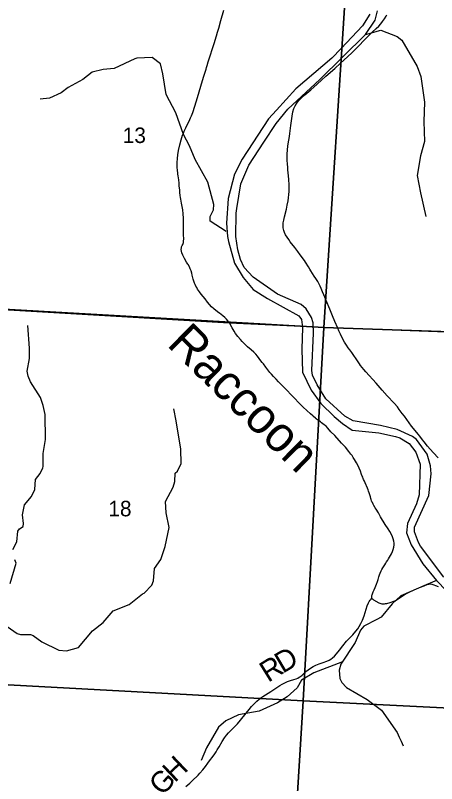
# Model space of a CAD drawing. Extents: x 396.2 to 468.4, y 232.6 to 279.1.
# Drawn here: x 418.928 to 420.064, y 275.126 to 277.199 of the extents above; entities that cross this region are included whole.
import ezdxf

# ---------------------------------------------------------------- set-up
doc = ezdxf.new("R2010")
doc.units = 0
for name, color, linetype in [('Default', 7, 'Continuous'), ('GM_X_County_Road', 7, 'Continuous'), ('GM_X_Major_River', 7, 'Continuous'), ('GM_X_Major_River_Text', 7, 'Continuous'), ('GM_X_Minor_River', 7, 'Continuous'), ('GM_X_Section', 7, 'Continuous'), ('GM_X_Section_Text', 7, 'Continuous'), ('GM_X_Township', 7, 'Continuous'), ('GM_X_Township_Road', 7, 'Continuous'), ('GM_X_Township_Road_Text', 7, 'Continuous')]:
    doc.layers.add(name, color=color, linetype=linetype)

msp = doc.modelspace()

# ---------------------------------------------------------------- linework, layer by layer
at = {"layer": 'Default'}
msp.add_lwpolyline([(418.0397, 276.4561), (419.5043, 276.3698), (419.7967, 276.3558), (420.5319, 276.3287), (420.82, 276.3196), (421.3281, 276.2897)], dxfattribs=at)
at = {"layer": 'GM_X_County_Road'}
for points in [[(419.7969, 276.3553), (419.7892, 276.3728), (419.7831, 276.3884), (419.7795, 276.3976), (419.7761, 276.4063), (419.7735, 276.4125), (419.7599, 276.4454), (419.7564, 276.4532), (419.7526, 276.4619), (419.7494, 276.4686), (419.7466, 276.4742), (419.743, 276.4807), (419.7379, 276.4892), (419.7339, 276.4956), (419.7249, 276.5097), (419.7219, 276.5144), (419.7182, 276.5202), (419.7098, 276.5332), (419.7071, 276.5374), (419.6961, 276.5532), (419.6898, 276.5621), (419.6842, 276.5691), (419.6812, 276.5731), (419.6777, 276.5774), (419.6726, 276.5836), (419.669, 276.5879), (419.6648, 276.594), (419.6605, 276.6003), (419.6565, 276.6071), (419.6538, 276.6131), (419.6516, 276.6191), (419.6502, 276.6256), (419.6499, 276.6324), (419.6504, 276.6394), (419.6514, 276.6468), (419.6537, 276.6558), (419.6588, 276.6767), (419.661, 276.6874), (419.6633, 276.6985), (419.6644, 276.7066), (419.6655, 276.7156), (419.6657, 276.7237), (419.6658, 276.7318), (419.6658, 276.7417), (419.6649, 276.756), (419.6644, 276.7659), (419.6628, 276.7827), (419.6623, 276.7888), (419.6615, 276.7987), (419.661, 276.808), (419.6606, 276.8154), (419.6607, 276.8253), (419.6615, 276.8358), (419.6628, 276.8469), (419.6651, 276.8623), (419.6667, 276.8721), (419.6678, 276.8807), (419.6704, 276.9017), (419.6739, 276.9271), (419.676, 276.9388), (419.6786, 276.9475), (419.6819, 276.9552), (419.6869, 276.9627), (419.6916, 276.9686), (419.6991, 276.9763), (419.7085, 276.9845), (419.7241, 276.9987), (419.7415, 277.0138), (419.7535, 277.0245), (419.7653, 277.0351), (419.789, 277.0556), (419.8044, 277.0701), (419.8135, 277.0785), (419.8349, 277.0985), (419.8491, 277.1123), (419.8573, 277.1208), (419.8651, 277.1289), (419.8728, 277.137), (419.8815, 277.1458), (419.8897, 277.154), (419.9006, 277.1641), (419.908, 277.1704), (419.9132, 277.1762), (419.918, 277.1828), (419.9231, 277.19), (419.9274, 277.1967), (419.9292, 277.2006)], [(420.0675, 276.0051), (420.0552, 276.0182), (420.0459, 276.0282), (420.0391, 276.0363), (420.0302, 276.0479), (420.0255, 276.054), (420.0185, 276.0632), (420.0142, 276.0688), (420.0059, 276.0789), (419.9962, 276.091), (419.977, 276.1173), (419.9711, 276.125), (419.9628, 276.1358), (419.9578, 276.1425), (419.9488, 276.1526), (419.9305, 276.1727), (419.9173, 276.1877), (419.9005, 276.207), (419.8732, 276.2373), (419.8675, 276.2438), (419.8629, 276.249), (419.8588, 276.2545), (419.8557, 276.2589), (419.8464, 276.2723), (419.8401, 276.2813), (419.8347, 276.2891), (419.8294, 276.2964), (419.8253, 276.3023), (419.8207, 276.3089), (419.8156, 276.3174), (419.8091, 276.3293), (419.8044, 276.3388), (419.8002, 276.3478), (419.7969, 276.3553)]]:
    msp.add_lwpolyline(points, dxfattribs=at)
at = {"layer": 'GM_X_Major_River'}
for points in [[(419.8834, 277.2023), (419.8642, 277.1711), (419.8064, 277.1098), (419.7815, 277.0839), (419.6844, 277.0012), (419.6319, 276.9437), (419.6107, 276.9205), (419.5394, 276.8109), (419.5191, 276.7703), (419.5015, 276.7049), (419.4968, 276.6385), (419.4995, 276.6028), (419.5026, 276.5892), (419.519, 276.5308), (419.5419, 276.4914), (419.5692, 276.4597), (419.6076, 276.4355), (419.6926, 276.3884), (419.699, 276.3785), (419.7025, 276.3565), (419.7, 276.2985), (419.7025, 276.2366), (419.725, 276.1874), (419.7512, 276.1522), (419.7877, 276.117), (419.8097, 276.0974), (419.8363, 276.08), (419.9079, 276.0723), (419.9526, 276.0626), (419.9647, 276.0588), (419.9894, 276.0441), (420.0077, 276.0203), (420.0195, 275.9884), (420.0167, 275.9053), (420.0092, 275.8806), (419.9855, 275.8282), (419.9829, 275.8028), (419.9955, 275.7705), (420.0263, 275.7194), (420.0635, 275.6743)], [(420.0835, 275.6834), (420.0205, 275.7665), (420.0144, 275.7767), (420.0045, 275.8051), (420.0044, 275.818), (420.0425, 275.9039), (420.0491, 275.9616), (420.0472, 275.9836), (420.038, 276.0151), (420.0091, 276.0548), (419.9988, 276.0628), (419.9571, 276.082), (419.9127, 276.0924), (419.8385, 276.1051), (419.8165, 276.1175), (419.7652, 276.1644), (419.7488, 276.1905), (419.7416, 276.2022), (419.729, 276.2287), (419.7275, 276.2413), (419.7321, 276.3415), (419.7309, 276.3692), (419.7267, 276.3836), (419.7122, 276.4074), (419.6985, 276.4191), (419.6344, 276.447), (419.5695, 276.4927), (419.5452, 276.5184), (419.5349, 276.5407), (419.5276, 276.5665), (419.5222, 276.6029), (419.5236, 276.6655), (419.5247, 276.6785), (419.5355, 276.7445), (419.5577, 276.7951), (419.5977, 276.8571), (419.6308, 276.9073), (419.6622, 276.9457), (419.7487, 277.0261), (419.8719, 277.148), (419.8979, 277.1864), (419.9039, 277.2119)], [(420.0635, 275.6743), (420.1173, 275.6179)]]:
    msp.add_lwpolyline(points, dxfattribs=at)
at = {"layer": 'GM_X_Minor_River'}
for points in [[(419.8719, 277.148), (419.9131, 277.1596), (419.9574, 277.1425), (419.9696, 277.1326), (420.0116, 277.0616), (420.0207, 277.0342), (420.0313, 276.9646), (420.0294, 276.9133), (420.0309, 276.8593), (420.0202, 276.8201), (420.0115, 276.7669), (420.0198, 276.7202), (420.0346, 276.6567)], [(419.4966, 276.6156), (419.4527, 276.6439), (419.4535, 276.6564), (419.4622, 276.6747), (419.4629, 276.6892), (419.4467, 276.7492), (419.4126, 276.8104), (419.3974, 276.8476), (419.3811, 276.878), (419.3607, 276.9362), (419.3349, 276.986), (419.3251, 277.0415), (419.319, 277.0681), (419.2967, 277.0855), (419.2557, 277.0836), (419.2497, 277.0817), (419.1943, 277.0562), (419.1644, 277.0535), (419.1348, 277.0462), (419.1098, 277.026), (419.0703, 277.0043), (419.0518, 276.9898), (419.0195, 276.9757), (418.9949, 276.9731)], [(418.9209, 275.7582), (418.9319, 275.778), (418.9349, 275.8069), (418.9387, 275.8137), (418.949, 275.8198), (418.9501, 275.8282), (418.9475, 275.8517), (418.9524, 275.878), (418.9718, 275.9012), (418.9801, 275.9198), (418.9824, 275.9468), (418.9949, 275.9632), (419.0017, 275.978), (419.0025, 275.9818), (419.0025, 276.0164), (419.009, 276.0545), (419.0086, 276.1225), (419.0029, 276.1461), (418.9961, 276.1678), (418.9685, 276.2099), (418.9624, 276.2255), (418.9601, 276.2392), (418.9658, 276.273), (418.9662, 276.3008), (418.9617, 276.362)], [(419.3004, 275.6734), (419.3026, 275.7069), (419.3201, 275.7309), (419.3322, 275.7655), (419.3425, 275.8168), (419.3345, 275.8571), (419.3326, 275.8871), (419.3531, 275.9259), (419.3577, 275.9415), (419.3584, 275.9636), (419.3649, 275.9693), (419.3747, 275.9895), (419.3744, 276.0282), (419.3611, 276.1054), (419.3551, 276.1373)], [(418.9138, 275.6658), (418.9304, 275.7209), (418.9262, 275.7297)], [(418.8699, 275.5557), (418.8969, 275.5566), (418.9324, 275.5315), (418.9414, 275.5286), (418.969, 275.5281), (418.9761, 275.526), (418.999, 275.5089), (419.0452, 275.4865), (419.0655, 275.4844), (419.0979, 275.4932), (419.1359, 275.5379), (419.1642, 275.5606), (419.1916, 275.592), (419.2349, 275.6092), (419.2709, 275.6377), (419.2755, 275.6398), (419.2962, 275.6616), (419.3004, 275.6735)], [(420.0635, 275.6743), (420.0352, 275.6627), (419.9674, 275.6324), (419.9436, 275.611), (419.9146, 275.5751), (419.9029, 275.569), (419.8677, 275.551), (419.8583, 275.5399), (419.8445, 275.5064), (419.8057, 275.4481), (419.8005, 275.4322), (419.8029, 275.4094), (419.8083, 275.3984), (419.8209, 275.3856), (419.8761, 275.3532), (419.9154, 275.3238), (419.9571, 275.264), (419.9625, 275.2511), (419.9683, 275.2405), (419.9733, 275.228)], [(419.8097, 275.4542), (419.7326, 275.425), (419.6994, 275.4047), (419.6877, 275.3845), (419.6605, 275.3597), (419.6348, 275.3436), (419.5856, 275.3213), (419.5291, 275.3115), (419.4958, 275.295), (419.4758, 275.2786), (419.4428, 275.2222), (419.4286, 275.188)]]:
    msp.add_lwpolyline(points, dxfattribs=at)
at = {"layer": 'GM_X_Section'}
for points in [[(418.7866, 277.4374), (419.823, 277.3452), (419.7599, 276.357), (418.7224, 276.4162)], [(420.8756, 277.3198), (420.8122, 276.3213), (419.7599, 276.357), (419.823, 277.3452), (420.3357, 277.3452)], [(418.7224, 276.4162), (419.7599, 276.357), (419.7043, 275.3495), (418.6585, 275.4056)], [(419.7599, 276.357), (420.8122, 276.3213), (420.8243, 276.321), (420.7452, 275.2968), (419.7043, 275.3495)], [(418.6585, 275.4056), (419.7043, 275.3495), (419.6431, 274.3525), (418.6011, 274.4105)], [(419.7043, 275.3495), (420.7452, 275.2968), (420.6845, 274.2907), (419.6431, 274.3525)]]:
    msp.add_lwpolyline(points, close=True, dxfattribs=at)
at = {"layer": 'GM_X_Township'}
msp.add_lwpolyline([(418.0397, 276.4561), (419.5043, 276.3698), (419.7967, 276.3558), (420.5319, 276.3287), (420.82, 276.3196), (420.8133, 276.2466), (420.7662, 275.6645), (420.7409, 275.3613), (420.6691, 274.1958), (420.5899, 272.7669), (420.561, 272.2781), (420.5108, 271.2751)], dxfattribs=at)
at = {"layer": 'GM_X_Township_Road'}
for points in [[(419.393, 276.5279), (419.3896, 276.5333), (419.3843, 276.543), (419.3796, 276.5522), (419.3767, 276.5587), (419.3757, 276.563), (419.3753, 276.5674), (419.3755, 276.5718), (419.3762, 276.575), (419.3776, 276.5785), (419.3791, 276.5813), (419.3802, 276.5834), (419.3812, 276.5863), (419.3816, 276.5898), (419.3817, 276.5966), (419.3815, 276.6072), (419.3814, 276.6152), (419.3814, 276.6252), (419.3812, 276.6519), (419.3805, 276.6636), (419.3792, 276.6747), (419.376, 276.6924), (419.374, 276.7034), (419.3732, 276.7081), (419.3724, 276.7132), (419.3716, 276.721), (419.3709, 276.7274), (419.3699, 276.7393), (419.3694, 276.746), (419.3684, 276.7551), (419.3677, 276.7608), (419.3669, 276.7662), (419.3663, 276.7706), (419.3656, 276.7751), (419.3649, 276.7798), (419.3645, 276.7904), (419.3643, 276.8024), (419.3647, 276.8132), (419.3658, 276.8232), (419.3678, 276.8349), (419.3715, 276.8496), (419.3751, 276.8635), (419.3769, 276.8698), (419.3786, 276.8757), (419.3808, 276.8812), (419.3829, 276.8867), (419.3871, 276.8957), (419.3985, 276.9185), (419.4004, 276.9227), (419.4029, 276.9281), (419.4045, 276.9324), (419.4063, 276.9374), (419.4163, 276.9687), (419.4355, 277.0324), (419.4421, 277.0537), (419.4435, 277.0585), (419.4451, 277.0638), (419.448, 277.0739), (419.4546, 277.0953), (419.4576, 277.1047), (419.4619, 277.1183), (419.4635, 277.1237), (419.4699, 277.1444), (419.4727, 277.1539), (419.4761, 277.1645), (419.4819, 277.1855), (419.4903, 277.2135)], [(419.5035, 276.3709), (419.5007, 276.375), (419.4969, 276.3798), (419.4926, 276.3841), (419.4875, 276.3886), (419.4787, 276.3954), (419.4767, 276.3968), (419.4732, 276.3994), (419.4633, 276.4069), (419.4567, 276.4127), (419.4511, 276.4186), (419.446, 276.4249), (419.4394, 276.4339), (419.4341, 276.4407), (419.4292, 276.4472), (419.4242, 276.4535), (419.4216, 276.4572), (419.4192, 276.4607), (419.4168, 276.4651), (419.4146, 276.4689), (419.4127, 276.473), (419.4109, 276.4768), (419.408, 276.4844), (419.4071, 276.4875), (419.4061, 276.491), (419.4053, 276.4945), (419.4045, 276.4982), (419.4033, 276.5037), (419.4016, 276.5096), (419.3996, 276.5152), (419.397, 276.5209), (419.3936, 276.527), (419.393, 276.5279)], [(420.0684, 275.6566), (420.0618, 275.6599), (420.0567, 275.6619), (420.0514, 275.6634), (420.0471, 275.6638), (420.0429, 275.6635), (420.0376, 275.6622), (420.0288, 275.659), (420.0162, 275.6539), (420.0003, 275.6473), (419.9903, 275.6424), (419.9801, 275.6369), (419.9601, 275.6235), (419.9524, 275.6195), (419.9449, 275.6163), (419.9399, 275.6147), (419.9348, 275.613), (419.9311, 275.6121), (419.9282, 275.6113), (419.9251, 275.6109), (419.9219, 275.6105), (419.9169, 275.6105), (419.9138, 275.6109), (419.9112, 275.6116), (419.9084, 275.6128), (419.8946, 275.6212), (419.8925, 275.6227), (419.8908, 275.624), (419.8899, 275.6252), (419.8893, 275.6263), (419.8889, 275.6278), (419.8888, 275.6297), (419.889, 275.6316), (419.8891, 275.6334), (419.8898, 275.6353), (419.892, 275.6408), (419.893, 275.6434), (419.8956, 275.6493), (419.8983, 275.6553), (419.9016, 275.6645), (419.9042, 275.6716), (419.906, 275.6771), (419.9083, 275.684), (419.9101, 275.689), (419.9118, 275.694), (419.9144, 275.7003), (419.9163, 275.7035), (419.9191, 275.7084), (419.9243, 275.7168), (419.927, 275.721), (419.9289, 275.7242), (419.9319, 275.7289), (419.9341, 275.7326), (419.9369, 275.7374), (419.9417, 275.7461), (419.9449, 275.7528), (419.9468, 275.758), (419.9484, 275.7645), (419.9491, 275.77), (419.9491, 275.7749), (419.9483, 275.7803), (419.9468, 275.7863), (419.9446, 275.792), (419.9416, 275.7985), (419.9372, 275.8064), (419.9331, 275.8135), (419.9252, 275.8253), (419.9128, 275.8456), (419.9067, 275.8564), (419.9005, 275.8664), (419.8981, 275.8701), (419.8948, 275.8766), (419.8939, 275.8782), (419.8928, 275.8804), (419.8905, 275.8846), (419.8894, 275.8868), (419.8883, 275.8888), (419.8872, 275.8923), (419.8862, 275.8958), (419.8852, 275.8995), (419.8836, 275.9049), (419.8819, 275.9107), (419.8803, 275.9154), (419.8789, 275.919), (419.8772, 275.9234), (419.871, 275.9376), (419.869, 275.9422), (419.8669, 275.9471), (419.8657, 275.9498), (419.8645, 275.9527), (419.8631, 275.956), (419.8616, 275.9599), (419.8584, 275.9688), (419.8553, 275.9773), (419.8513, 275.9857), (419.8481, 275.9919), (419.8454, 275.9963), (419.8426, 276.0009), (419.8389, 276.0062), (419.8356, 276.0111), (419.8323, 276.0153), (419.8273, 276.0218), (419.8176, 276.034), (419.8073, 276.045), (419.7893, 276.065), (419.7789, 276.0754), (419.7708, 276.085), (419.7656, 276.0905), (419.7606, 276.0945), (419.7537, 276.0996), (419.7502, 276.1022), (419.7469, 276.1048), (419.7436, 276.1072), (419.7391, 276.1106), (419.7372, 276.1121), (419.7316, 276.1169), (419.7302, 276.1182), (419.7238, 276.124), (419.7041, 276.142), (419.6966, 276.1495), (419.6759, 276.1709), (419.6554, 276.1923), (419.6497, 276.198), (419.6428, 276.2052), (419.6376, 276.2106), (419.6311, 276.2172), (419.6238, 276.2248), (419.6185, 276.2307), (419.6141, 276.2357), (419.6089, 276.2423), (419.6056, 276.2465), (419.6032, 276.2498), (419.5965, 276.2587), (419.5936, 276.2624), (419.5899, 276.2671), (419.5851, 276.2733), (419.5803, 276.2797), (419.5761, 276.285), (419.571, 276.2904), (419.5637, 276.297), (419.5542, 276.305), (419.5496, 276.3092), (419.5446, 276.3139), (419.5394, 276.3192), (419.5345, 276.3246), (419.5275, 276.3329), (419.5213, 276.3411), (419.5174, 276.3473), (419.5126, 276.3557), (419.5058, 276.3674), (419.5045, 276.3693), (419.5035, 276.3709)], [(419.3877, 275.1178), (419.3983, 275.1274), (419.4082, 275.1367), (419.4171, 275.1453), (419.4205, 275.1485), (419.4257, 275.1538), (419.4334, 275.1627), (419.4406, 275.1721), (419.4467, 275.1808), (419.454, 275.1908), (419.4581, 275.1962), (419.4655, 275.2062), (419.469, 275.2114), (419.4723, 275.2167), (419.4774, 275.2253), (419.4854, 275.2393), (419.4918, 275.2491), (419.4974, 275.2565), (419.5026, 275.2626), (419.517, 275.2771), (419.5264, 275.287), (419.5349, 275.2969), (419.5498, 275.3158), (419.5579, 275.326), (419.5648, 275.334), (419.5707, 275.3403), (419.5786, 275.3482), (419.585, 275.354), (419.5894, 275.3575), (419.5949, 275.3613), (419.6171, 275.3749), (419.6327, 275.3849), (419.6409, 275.3903), (419.6472, 275.3944), (419.6541, 275.3983), (419.6614, 275.4016), (419.6696, 275.4045), (419.6786, 275.4068), (419.6852, 275.4085), (419.6893, 275.4102), (419.6935, 275.4129), (419.6966, 275.4151), (419.7008, 275.4187), (419.7046, 275.4221), (419.7112, 275.4282), (419.7173, 275.4331), (419.7238, 275.4376), (419.7306, 275.4418), (419.7377, 275.4454), (419.7469, 275.4492), (419.7574, 275.453), (419.768, 275.4566), (419.7737, 275.4591), (419.7786, 275.4618), (419.7831, 275.4651), (419.7886, 275.4701), (419.7941, 275.4761), (419.8017, 275.4858), (419.8108, 275.4976), (419.821, 275.51), (419.8302, 275.52), (419.8374, 275.5277), (419.8457, 275.537), (419.8511, 275.5438), (419.8552, 275.5501), (419.8594, 275.5578), (419.8635, 275.5669), (419.8679, 275.5785), (419.8737, 275.5969), (419.8766, 275.6057), (419.8801, 275.6136), (419.8821, 275.6173), (419.8842, 275.6209), (419.8869, 275.624), (419.8893, 275.6263)]]:
    msp.add_lwpolyline(points, dxfattribs=at)

# ---------------------------------------------------------------- texts
at = {"layer": 'GM_X_Major_River_Text'}
msp.add_text('Raccoon', height=0.0947, rotation=315.5119, dxfattribs=at).set_placement((419.3336, 276.3091))
at = {"layer": 'GM_X_Section_Text'}
for s, p in [('13', (419.2175, 276.8548)), ('18', (419.1788, 275.8473))]:
    msp.add_text(s, height=0.04186, rotation=0, dxfattribs=at).set_placement(p)
at = {"layer": 'GM_X_Township_Road_Text'}
for s, rotation, p in [('D', 30.5858, (419.6487, 275.4221)), ('R', 31.935, (419.6094, 275.3976)), ('H', 43.4942, (419.3577, 275.1269)), ('G', 47.346, (419.3245, 275.0909))]:
    msp.add_text(s, height=0.0568, rotation=rotation, dxfattribs=at).set_placement(p)

doc.saveas('drawing.dxf')
